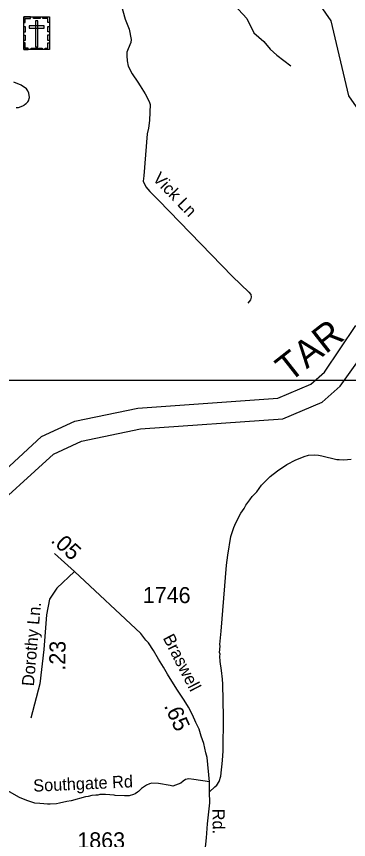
# Model space of a CAD drawing. Extents: x 2220236 to 2384410, y 720751 to 894131.
# Drawn here: x 2330538 to 2333123, y 781470 to 787885 of the extents above; entities that cross this region are included whole.
import ezdxf

# ---------------------------------------------------------------- set-up
doc = ezdxf.new("R2010")
doc.units = 0
for name, color, linetype in [('Exist Cultural Cemetery CELL', 7, 'Continuous'), ('Exist Hydrographic River Shore', 7, 'Continuous'), ('Exist Hydrographic River Shore Label', 7, 'Continuous'), ('Exist Road Non-System Type 51', 7, 'Continuous'), ('Exist Road Non-System Type 51 Label', 7, 'Continuous'), ('Exist Road Secondary Mileage Hundredths English Label', 7, 'Continuous'), ('Exist Road Secondary Type 51 Attributed', 7, 'Continuous'), ('Exist Road Secondary Type 51 Label', 7, 'Continuous'), ('Exist Road Secondary Type 51 Number Label', 7, 'Continuous'), ('Exist Utilities Electrical Transmission Line', 7, 'Continuous'), ('Map Preparation Inset Cut Line', 7, 'Continuous')]:
    doc.layers.add(name, color=color, linetype=linetype)

msp = doc.modelspace()

# ---------------------------------------------------------------- linework, layer by layer
at = {"layer": 'Exist Cultural Cemetery CELL'}
for points in [[(2330595.2, 787881), (2330794.3, 787881), (2330794.3, 787626.3), (2330595.2, 787626.3)], [(2330595.2, 787837.6), (2330606.5, 787837.6), (2330606.5, 787869.8), (2330647.1, 787869.8), (2330647.1, 787881), (2330595.2, 787881)], [(2330669.2, 787880.9), (2330721.1, 787880.9), (2330721.1, 787869.5), (2330669.2, 787869.5)], [(2330704.2, 787851.7), (2330685.5, 787851.7), (2330685.5, 787648.9), (2330704.2, 787648.9)], [(2330794.3, 787837.6), (2330783, 787837.6), (2330783, 787869.8), (2330742.4, 787869.8), (2330742.4, 787880.9), (2330794.3, 787880.9)], [(2330595.2, 787763.5), (2330595.2, 787806.8), (2330606.5, 787806.8), (2330606.5, 787763.5)], [(2330636, 787812.9), (2330636, 787794.2), (2330753.7, 787794.2), (2330753.7, 787812.9)], [(2330782.9, 787764.5), (2330782.9, 787807.8), (2330794.3, 787807.8), (2330794.3, 787764.5)], [(2330595.1, 787696.3), (2330595.1, 787739.6), (2330606.5, 787739.6), (2330606.5, 787696.3)], [(2330782.9, 787698.6), (2330782.9, 787741.9), (2330794.3, 787741.9), (2330794.3, 787698.6)], [(2330628.2, 787626.4), (2330628.2, 787637.9), (2330606.3, 787637.9), (2330606.3, 787678.3), (2330595.1, 787678.3), (2330595.1, 787626.4)], [(2330761.1, 787626.3), (2330761.1, 787637.8), (2330783.1, 787637.8), (2330783.1, 787678.2), (2330794.3, 787678.2), (2330794.3, 787626.3)], [(2330652.6, 787637.8), (2330737.5, 787637.8), (2330737.5, 787626.4), (2330652.6, 787626.4)]]:
    msp.add_lwpolyline(points, close=True, dxfattribs=at)
at = {"layer": 'Exist Hydrographic River Shore'}
for points in [[(2330163, 784084.9), (2330733.1, 784610.8), (2330993, 784731.7), (2331481.8, 784832.8), (2332572.7, 784909.9), (2332829.5, 785019), (2332935.7, 785114), (2333181.2, 785476.6)], [(2330270, 783969.1), (2330825, 784472.6), (2331044.9, 784574.9), (2331504.3, 784670), (2332611.6, 784748.2), (2332918.7, 784878.6), (2333058.6, 785003.8), (2333331.5, 785385.3)]]:
    msp.add_lwpolyline(points, dxfattribs=at)
at = {"layer": 'Exist Road Non-System Type 51'}
for points in [[(2331579.9, 788689.9), (2331760, 788460.6), (2331884.2, 788327.9), (2331971.6, 788223.5), (2332091.2, 788122.2), (2332148.6, 788075.4), (2332233, 787975.9), (2332330.3, 787869.8), (2332384.8, 787757.9), (2332463.8, 787690.1), (2332514.1, 787630.7), (2332566, 787583.1), (2332674.1, 787498.8)], [(2331334.8, 788042.2), (2331383.7, 787862.5), (2331415.8, 787785.1), (2331431, 787705.1), (2331429.5, 787682.2), (2331406.6, 787631.7), (2331397.4, 787607.3), (2331397.4, 787578.2), (2331400.5, 787540), (2331406.6, 787498.7), (2331438.7, 787437.6), (2331483, 787371.9), (2331499.8, 787344.3), (2331525.8, 787303.1), (2331539, 787280.8), (2331571.6, 787222.8), (2331579.2, 787199.9), (2331574.8, 787075.8), (2331567.8, 787033.6), (2331565.8, 787013.5), (2331556.4, 786969), (2331530.3, 786642), (2331524.2, 786600.7), (2331545.6, 786556.4), (2331576.2, 786521.2), (2331644.9, 786453.9), (2332219.3, 785857.8), (2332347.1, 785736.3), (2332361.4, 785718.7), (2332365.4, 785697.6), (2332359.8, 785675.9), (2332339.6, 785650.1)], [(2330534.6, 787175.9), (2330554.6, 787176.1), (2330586.5, 787188.4), (2330598.4, 787194.5), (2330600.5, 787198.6), (2330612.4, 787206.7), (2330626.3, 787218.9), (2330632.1, 787226.9), (2330639.9, 787253), (2330633.5, 787287), (2330625.1, 787304.9), (2330615.1, 787320.7), (2330574.7, 787350.2), (2330518.5, 787373.7)], [(2332041.4, 781841.1), (2332082.8, 781881), (2332096.7, 781893.2), (2332116.5, 781923.2), (2332128, 781963.5), (2332142.6, 782087.5), (2332147.8, 782161.6), (2332148.9, 782427.5), (2332144.4, 782681.2), (2332141.9, 782721.3), (2332135, 782787), (2332124.3, 782859), (2332121.9, 782898.9), (2332123.8, 782915), (2332119.6, 782928.9), (2332123.1, 782976.8), (2332120.9, 782990.9), (2332131.7, 783093), (2332174.3, 783609.1), (2332183.5, 783687.3), (2332205.8, 783831.5), (2332231.2, 783901.7), (2332246.7, 783937.8), (2332285.8, 784014.2), (2332311.5, 784050.5), (2332323.3, 784076.6), (2332354.8, 784116.9), (2332372.5, 784145), (2332408, 784181.4), (2332445.4, 784231.8), (2332512.8, 784300.6), (2332570.3, 784343.1), (2332643.6, 784393.9), (2332713.1, 784430.6), (2332759.1, 784447.1), (2332776.9, 784455.2), (2332810.7, 784465.6), (2332856.7, 784468.1), (2332888.8, 784464.6), (2332914.8, 784460.8), (2333031, 784432), (2333051, 784432.2), (2333087.1, 784428.7), (2333144.9, 784435.2)], [(2332042, 781919.1), (2331918.4, 781939.1), (2331880.4, 781942.8), (2331854.4, 781938.5), (2331836.5, 781926.4), (2331816.7, 781910.2), (2331754.9, 781885.4), (2331734.9, 781891.2), (2331642.8, 781906.3), (2331592.9, 781909.6), (2331572.8, 781905.4), (2331549.1, 781895.2), (2331511.4, 781866.9), (2331487.5, 781844.5), (2331479.7, 781840.4), (2331461.8, 781826.2), (2331447.9, 781820.1), (2331414, 781811.7), (2331380, 781811.5), (2331305.9, 781814.7), (2331298, 781816.5), (2331231.9, 781821.8), (2331188, 781821.3), (2331171.9, 781817.2), (2331155.9, 781816.9), (2331124.1, 781812.6), (2331096.1, 781806.3), (2331074.2, 781804.2), (2330962.5, 781770.8), (2330930.7, 781766.5), (2330872.8, 781754), (2330848.8, 781749.8), (2330800.9, 781745.2), (2330778.9, 781746.9), (2330750.5, 781748.1), (2330720.2, 781750.3), (2330681.3, 781754.6), (2330618.6, 781774.1), (2330560.2, 781797.9), (2330097.4, 782059.7)]]:
    msp.add_lwpolyline(points, dxfattribs=at)
at = {"layer": 'Exist Road Secondary Type 51 Attributed'}
msp.add_line((2330990.5, 783558.1), (2330834.7, 783699.1), dxfattribs=at)
for points in [[(2330990.5, 783558.1), (2330851.9, 783429.3), (2330795.5, 783344.7), (2330772.6, 783221.2), (2330749.8, 782950.4), (2330720.4, 782682.8), (2330648.6, 782415.3)], [(2332008.2, 781384.4), (2332017.3, 781482.4), (2332025.9, 781592.2), (2332042.3, 781756.5), (2332041.4, 781841.1), (2332042, 781919.1), (2332021.9, 782110.5), (2332013.3, 782145.1), (2331996, 782218.7), (2331976.5, 782275), (2331959.2, 782331.2), (2331935.4, 782383.2), (2331907.3, 782441.6), (2331877.1, 782502.2), (2331842.5, 782556.3), (2331792.7, 782634.2), (2331747.3, 782704.5), (2331714.9, 782758.6), (2331682.4, 782814.8), (2331643.5, 782875.4), (2331604.6, 782942.5), (2331564.8, 783002.1), (2331544.1, 783024.7), (2331506.6, 783075.6), (2330990.5, 783558.1)]]:
    msp.add_lwpolyline(points, dxfattribs=at)
at = {"layer": 'Exist Utilities Electrical Transmission Line'}
msp.add_lwpolyline([(2332742.6, 788203.2), (2332986.2, 787850.1), (2333122.5, 787265.8), (2333236.2, 787103)], dxfattribs=at)
at = {"layer": 'Map Preparation Inset Cut Line'}
msp.add_lwpolyline([(2329807.7, 816974.9), (2370566.3, 816974.8), (2370566.3, 785046.7), (2329807.6, 785046.7), (2329807.7, 816974.9)], dxfattribs=at)
msp.add_lwpolyline([(2329807.7, 816974.9), (2370566.3, 816974.8), (2370566.3, 785046.7), (2329807.6, 785046.7), (2329807.7, 816974.9)], dxfattribs=at)

# ---------------------------------------------------------------- texts
at = {"layer": 'Exist Hydrographic River Shore Label'}
msp.add_text('TAR', height=210, rotation=38.18756, dxfattribs=at).set_placement((2332662.8, 785027.9))
at = {"layer": 'Exist Road Non-System Type 51 Label'}
for s, rotation, p in [('Vick Ln', 313.94717, (2331592.5, 786615.8)), ('Southgate Rd', 2.55639, (2330670.4, 781842.6))]:
    msp.add_text(s, height=95, rotation=rotation, dxfattribs=at).set_placement(p)
at = {"layer": 'Exist Road Secondary Mileage Hundredths English Label'}
for s, rotation, p in [('.05', 317.74014, (2330798.4, 783793.8)), ('.23', 89.00789, (2330916.8, 782785.4)), ('.65', 294.60976, (2331683.9, 782513))]:
    msp.add_text(s, height=125, rotation=rotation, dxfattribs=at).set_placement(p)
at = {"layer": 'Exist Road Secondary Type 51 Label'}
for s, rotation, p in [('Dorothy Ln.', 85.09711, (2330673.1, 782662.9)), ('Braswell', 297.13845, (2331674.9, 783041.9)), ('Rd.', 270.47778, (2332063.9, 781710))]:
    msp.add_text(s, height=95, rotation=rotation, dxfattribs=at).set_placement(p)
at = {"layer": 'Exist Road Secondary Type 51 Number Label'}
for s, p in [('1746', (2331521.5, 783312.9)), ('1863', (2331011.4, 781401.7))]:
    msp.add_text(s, height=125, dxfattribs=at).set_placement(p)

doc.saveas('drawing.dxf')
